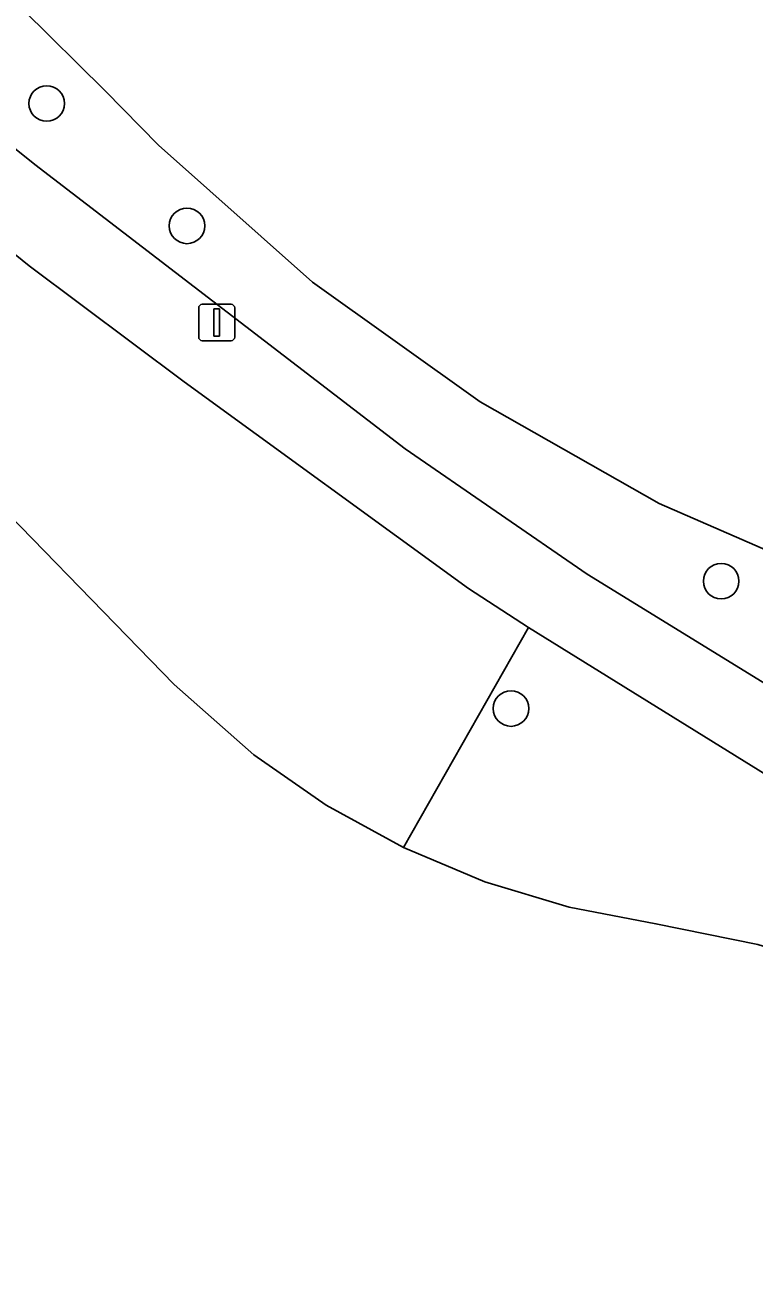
# Model space of a CAD drawing. Extents: x 157648 to 158502, y 379212 to 380938.
# Drawn here: x 158312.51 to 158332.56, y 380400.46 to 380434.67 of the extents above; entities that cross this region are included whole.
import ezdxf

# ---------------------------------------------------------------- set-up
doc = ezdxf.new("R2010")
doc.units = 0
for name, color, linetype in [('IMGEO_Boom', 7, 'Continuous'), ('IMGEO_Erf', 7, 'Continuous'), ('IMGEO_Groenvoorziening', 7, 'Continuous'), ('IMGEO_Lichtmast', 7, 'Continuous'), ('IMGEO_Voetpad_open', 7, 'Continuous')]:
    doc.layers.add(name, color=color, linetype=linetype)

msp = doc.modelspace()

# ---------------------------------------------------------------- linework, layer by layer
at = {"layer": 'IMGEO_Boom'}
for centre in [(158313.114, 380432.509), (158316.97, 380429.145), (158331.657, 380419.376), (158325.879, 380415.874)]:
    msp.add_circle(centre, 0.489, dxfattribs=at)
at = {"layer": 'IMGEO_Erf'}
for points in [[(158310.642, 380438.099), (158310.18, 380437.339), (158314.722, 380432.862), (158316.188, 380431.36), (158320.425, 380427.602), (158325.031, 380424.307), (158329.956, 380421.512), (158334.859, 380419.373), (158336.058, 380422.023), (158339.44, 380420.493), (158338.355, 380418.094), (158338.382, 380418.084), (158344.183, 380415.454), (158349.677, 380412.232), (158356.951, 380407.019), (158382.664, 380446.693), (158388.093, 380454.893)], [(158351.3, 380398.128), (158343.969, 380403.817), (158341.306, 380405.688), (158338.609, 380407.197), (158335.694, 380408.448), (158332.663, 380409.388), (158329.863, 380409.959), (158327.482, 380410.413), (158325.161, 380411.114), (158322.926, 380412.053), (158320.801, 380413.221), (158318.811, 380414.605), (158316.619, 380416.538), (158310.437, 380422.881), (158304.456, 380429.067)]]:
    msp.add_lwpolyline(points, dxfattribs=at)
at = {"layer": 'IMGEO_Groenvoorziening'}
for points in [[(158329.956, 380421.512), (158325.031, 380424.307), (158320.425, 380427.602), (158316.188, 380431.36), (158314.722, 380432.862), (158310.18, 380437.339), (158308.372, 380434.366), (158312.786, 380430.83), (158322.968, 380423.019), (158327.969, 380419.573), (158333.381, 380416.238), (158336.593, 380414.558), (158347.291, 380408.545), (158354.764, 380403.614), (158356.951, 380407.019), (158349.677, 380412.232), (158344.183, 380415.454), (158338.382, 380418.084), (158338.355, 380418.094), (158338.078, 380417.482), (158334.696, 380419.012), (158334.859, 380419.373)], [(158338.609, 380407.197), (158341.306, 380405.688), (158343.103, 380408.449), (158340.857, 380409.749), (158335.522, 380412.563), (158333.586, 380413.617), (158326.36, 380418.099), (158322.926, 380412.053), (158325.161, 380411.114), (158327.482, 380410.413), (158329.863, 380409.959), (158332.663, 380409.388), (158335.694, 380408.448)]]:
    msp.add_lwpolyline(points, close=True, dxfattribs=at)
msp.add_lwpolyline([(158304.456, 380429.067), (158310.437, 380422.881), (158316.619, 380416.538), (158318.811, 380414.605), (158320.801, 380413.221), (158322.926, 380412.053), (158326.36, 380418.099), (158324.707, 380419.171), (158316.89, 380424.86), (158312.629, 380428.051), (158307.103, 380432.507)], dxfattribs=at)
at = {"layer": 'IMGEO_Lichtmast'}
for p, q in [((158317.292, 380426.089), (158317.292, 380426.889)), ((158317.292, 380426.889), (158317.292, 380426.089)), ((158317.392, 380426.989), (158318.182, 380426.989)), ((158318.182, 380426.989), (158317.392, 380426.989)), ((158318.282, 380426.889), (158318.282, 380426.089)), ((158318.282, 380426.089), (158318.282, 380426.889)), ((158318.182, 380425.989), (158317.392, 380425.989)), ((158317.392, 380425.989), (158318.182, 380425.989))]:
    msp.add_line(p, q, dxfattribs=at)
msp.add_lwpolyline([(158317.712, 380426.864), (158317.862, 380426.864), (158317.862, 380426.114), (158317.712, 380426.114), (158317.712, 380426.864)], dxfattribs=at)
for centre, start, end in [((158317.392, 380426.889), 90, 180), ((158317.392, 380426.889), 90, 180), ((158318.182, 380426.889), 0, 90), ((158318.182, 380426.889), 360, 90), ((158317.392, 380426.089), 180, 270), ((158317.392, 380426.089), 180, 270), ((158318.182, 380426.089), 270, 0), ((158318.182, 380426.089), 270, 0)]:
    msp.add_arc(centre, 0.1, start, end, dxfattribs=at)
at = {"layer": 'IMGEO_Voetpad_open'}
msp.add_lwpolyline([(158333.381, 380416.238), (158327.969, 380419.573), (158322.968, 380423.019), (158312.786, 380430.83), (158308.372, 380434.366), (158307.103, 380432.507), (158312.629, 380428.051), (158316.89, 380424.86), (158324.707, 380419.171), (158326.36, 380418.099), (158333.586, 380413.617), (158335.522, 380412.563), (158340.857, 380409.749), (158343.103, 380408.449), (158346.078, 380406.727), (158353.642, 380401.727), (158354.764, 380403.614), (158347.291, 380408.545), (158336.593, 380414.558)], close=True, dxfattribs=at)

doc.saveas('drawing.dxf')
